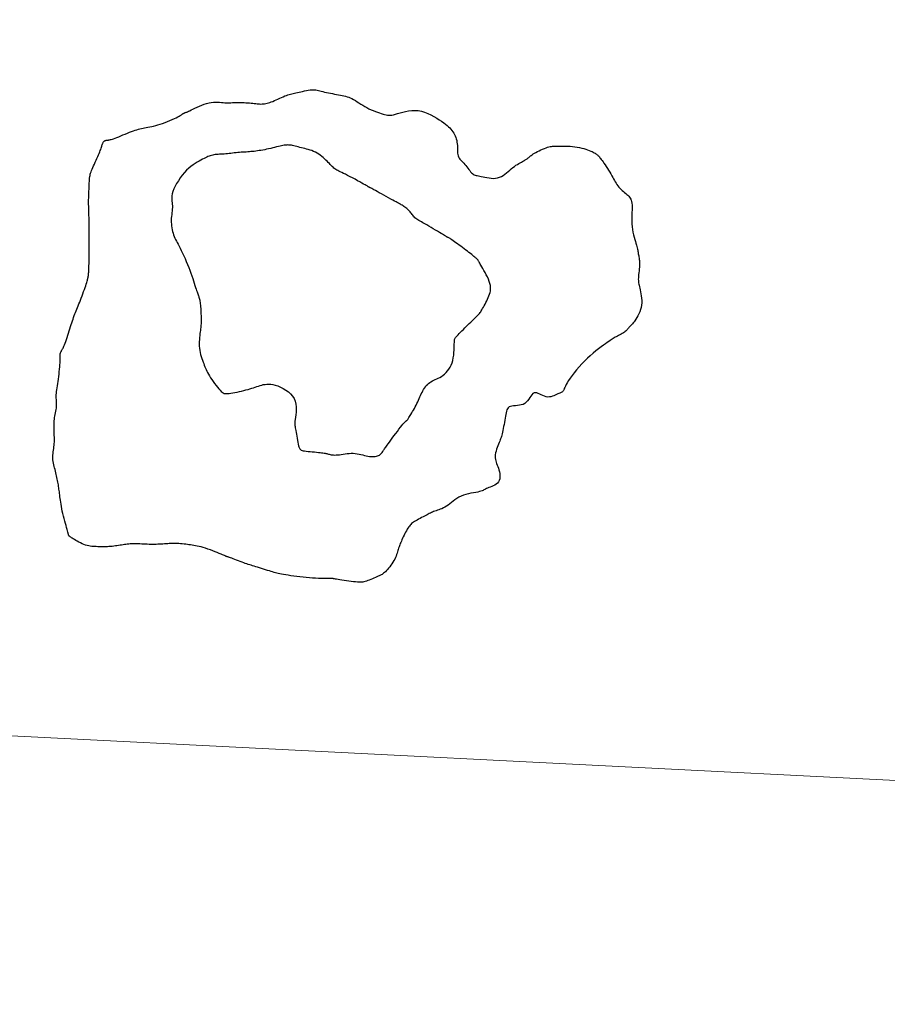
# Model space of a CAD drawing. Header units: millimetres. Extents: x 32690613 to 32693367, y 5343692 to 5344708.
# Tile 259 of 656: x 32692738 to 32692772, y 5343933 to 5343971. Entities that reach past the tile are written whole.
import ezdxf

# ---------------------------------------------------------------- set-up
doc = ezdxf.new("R2010")
doc.units = ezdxf.units.MM
doc.header["$LTSCALE"] = 20
doc.layers.get('0').update_dxf_attribs({"lineweight": 18})
doc.layers.get('Defpoints').update_dxf_attribs({"color": 11, "lineweight": 18})
doc.layers.add('02-DGM_HL_492.00', color=82, linetype='Continuous')
doc.layers.add('02-DGM_HL_492.50', color=92, linetype='Continuous')

# ---------------------------------------------------------------- blocks, each defined once
blk = doc.blocks.new('A$C78070446')
blk.add_line((4469459.192, 5342510.292), (4470208.776, 5342443.041))

msp = doc.modelspace()

# ---------------------------------------------------------------- linework, layer by layer
at = {"layer": '02-DGM_HL_492.00', "elevation": 492, "flags": 128}
msp.add_lwpolyline([(32692752.976, 5343963.932), (32692752.943, 5343963.953), (32692752.909, 5343963.973), (32692752.873, 5343963.993), (32692752.834, 5343964.015), (32692752.79, 5343964.039), (32692752.74, 5343964.066), (32692752.682, 5343964.097), (32692752.615, 5343964.133), (32692752.538, 5343964.175), (32692752.453, 5343964.221), (32692752.363, 5343964.27), (32692752.271, 5343964.32), (32692752.181, 5343964.369), (32692752.094, 5343964.417), (32692752.015, 5343964.46), (32692751.945, 5343964.499), (32692751.887, 5343964.53), (32692751.841, 5343964.556), (32692751.804, 5343964.576), (32692751.776, 5343964.591), (32692751.755, 5343964.603), (32692751.739, 5343964.611), (32692751.727, 5343964.617), (32692751.719, 5343964.622), (32692751.711, 5343964.626), (32692751.704, 5343964.629), (32692751.699, 5343964.632), (32692751.694, 5343964.634), (32692751.689, 5343964.637), (32692751.685, 5343964.639), (32692751.681, 5343964.641), (32692751.678, 5343964.643), (32692751.674, 5343964.646), (32692751.668, 5343964.65), (32692751.659, 5343964.655), (32692751.644, 5343964.665), (32692751.622, 5343964.678), (32692751.59, 5343964.696), (32692751.548, 5343964.72), (32692751.493, 5343964.751), (32692751.424, 5343964.789), (32692751.343, 5343964.834), (32692751.254, 5343964.882), (32692751.16, 5343964.934), (32692751.064, 5343964.985), (32692750.968, 5343965.036), (32692750.876, 5343965.084), (32692750.792, 5343965.127), (32692750.717, 5343965.164), (32692750.651, 5343965.195), (32692750.593, 5343965.223), (32692750.541, 5343965.248), (32692750.495, 5343965.27), (32692750.454, 5343965.292), (32692750.416, 5343965.315), (32692750.381, 5343965.34), (32692750.346, 5343965.367), (32692750.312, 5343965.397), (32692750.278, 5343965.429), (32692750.244, 5343965.465), (32692750.208, 5343965.502), (32692750.17, 5343965.542), (32692750.13, 5343965.584), (32692750.087, 5343965.629), (32692750.04, 5343965.675), (32692749.99, 5343965.722), (32692749.937, 5343965.769), (32692749.88, 5343965.815), (32692749.822, 5343965.861), (32692749.76, 5343965.903), (32692749.697, 5343965.943), (32692749.632, 5343965.979), (32692749.565, 5343966.011), (32692749.497, 5343966.038), (32692749.428, 5343966.061), (32692749.359, 5343966.082), (32692749.29, 5343966.101), (32692749.223, 5343966.118), (32692749.156, 5343966.134), (32692749.092, 5343966.15), (32692749.03, 5343966.166), (32692748.971, 5343966.182), (32692748.913, 5343966.197), (32692748.858, 5343966.212), (32692748.806, 5343966.225), (32692748.755, 5343966.236), (32692748.706, 5343966.246), (32692748.659, 5343966.252), (32692748.614, 5343966.256), (32692748.57, 5343966.257), (32692748.526, 5343966.255), (32692748.481, 5343966.251), (32692748.434, 5343966.244), (32692748.383, 5343966.235), (32692748.329, 5343966.224), (32692748.27, 5343966.211), (32692748.205, 5343966.196), (32692748.136, 5343966.18), (32692748.062, 5343966.162), (32692747.986, 5343966.144), (32692747.909, 5343966.126), (32692747.831, 5343966.108), (32692747.754, 5343966.091), (32692747.679, 5343966.076), (32692747.606, 5343966.061), (32692747.536, 5343966.049), (32692747.468, 5343966.038), (32692747.402, 5343966.028), (32692747.338, 5343966.02), (32692747.274, 5343966.012), (32692747.212, 5343966.006), (32692747.149, 5343966), (32692747.087, 5343965.995), (32692747.024, 5343965.991), (32692746.962, 5343965.986), (32692746.899, 5343965.982), (32692746.835, 5343965.978), (32692746.771, 5343965.974), (32692746.706, 5343965.969), (32692746.641, 5343965.963), (32692746.575, 5343965.957), (32692746.508, 5343965.95), (32692746.441, 5343965.942), (32692746.375, 5343965.935), (32692746.308, 5343965.927), (32692746.243, 5343965.92), (32692746.178, 5343965.914), (32692746.115, 5343965.909), (32692746.053, 5343965.904), (32692745.994, 5343965.901), (32692745.936, 5343965.897), (32692745.88, 5343965.894), (32692745.825, 5343965.89), (32692745.773, 5343965.885), (32692745.723, 5343965.878), (32692745.675, 5343965.869), (32692745.628, 5343965.858), (32692745.583, 5343965.844), (32692745.538, 5343965.828), (32692745.492, 5343965.809), (32692745.445, 5343965.788), (32692745.395, 5343965.764), (32692745.341, 5343965.737), (32692745.282, 5343965.707), (32692745.218, 5343965.674), (32692745.149, 5343965.637), (32692745.076, 5343965.596), (32692744.999, 5343965.548), (32692744.919, 5343965.494), (32692744.838, 5343965.432), (32692744.754, 5343965.361), (32692744.67, 5343965.281), (32692744.586, 5343965.191), (32692744.504, 5343965.092), (32692744.425, 5343964.987), (32692744.351, 5343964.88), (32692744.284, 5343964.771), (32692744.225, 5343964.665), (32692744.176, 5343964.562), (32692744.138, 5343964.466), (32692744.113, 5343964.379), (32692744.099, 5343964.3), (32692744.094, 5343964.227), (32692744.095, 5343964.159), (32692744.101, 5343964.095), (32692744.108, 5343964.033), (32692744.116, 5343963.971), (32692744.12, 5343963.91), (32692744.12, 5343963.846), (32692744.117, 5343963.781), (32692744.11, 5343963.714), (32692744.102, 5343963.646), (32692744.094, 5343963.576), (32692744.086, 5343963.505), (32692744.08, 5343963.432), (32692744.077, 5343963.359), (32692744.077, 5343963.285), (32692744.082, 5343963.21), (32692744.089, 5343963.136), (32692744.1, 5343963.062), (32692744.114, 5343962.991), (32692744.13, 5343962.921), (32692744.149, 5343962.854), (32692744.17, 5343962.79), (32692744.193, 5343962.73), (32692744.218, 5343962.673), (32692744.246, 5343962.616), (32692744.275, 5343962.557), (32692744.308, 5343962.496), (32692744.343, 5343962.431), (32692744.381, 5343962.359), (32692744.422, 5343962.279), (32692744.465, 5343962.19), (32692744.511, 5343962.093), (32692744.559, 5343961.99), (32692744.608, 5343961.881), (32692744.656, 5343961.77), (32692744.703, 5343961.656), (32692744.749, 5343961.542), (32692744.792, 5343961.43), (32692744.833, 5343961.321), (32692744.87, 5343961.215), (32692744.904, 5343961.114), (32692744.935, 5343961.019), (32692744.964, 5343960.929), (32692744.99, 5343960.847), (32692745.014, 5343960.772), (32692745.035, 5343960.706), (32692745.054, 5343960.649), (32692745.072, 5343960.599), (32692745.087, 5343960.556), (32692745.101, 5343960.518), (32692745.114, 5343960.484), (32692745.126, 5343960.451), (32692745.136, 5343960.42), (32692745.146, 5343960.388), (32692745.155, 5343960.354), (32692745.164, 5343960.317), (32692745.173, 5343960.278), (32692745.18, 5343960.235), (32692745.188, 5343960.188), (32692745.195, 5343960.138), (32692745.201, 5343960.083), (32692745.206, 5343960.023), (32692745.212, 5343959.958), (32692745.216, 5343959.89), (32692745.22, 5343959.819), (32692745.223, 5343959.747), (32692745.226, 5343959.675), (32692745.227, 5343959.605), (32692745.228, 5343959.538), (32692745.228, 5343959.476), (32692745.227, 5343959.419), (32692745.225, 5343959.366), (32692745.222, 5343959.317), (32692745.218, 5343959.268), (32692745.213, 5343959.219), (32692745.207, 5343959.168), (32692745.2, 5343959.113), (32692745.193, 5343959.054), (32692745.184, 5343958.988), (32692745.176, 5343958.916), (32692745.168, 5343958.839), (32692745.162, 5343958.759), (32692745.158, 5343958.677), (32692745.156, 5343958.593), (32692745.158, 5343958.508), (32692745.165, 5343958.424), (32692745.176, 5343958.341), (32692745.191, 5343958.261), (32692745.21, 5343958.182), (32692745.232, 5343958.106), (32692745.255, 5343958.033), (32692745.279, 5343957.962), (32692745.304, 5343957.895), (32692745.328, 5343957.832), (32692745.35, 5343957.772), (32692745.373, 5343957.715), (32692745.395, 5343957.659), (32692745.419, 5343957.603), (32692745.446, 5343957.547), (32692745.475, 5343957.489), (32692745.509, 5343957.427), (32692745.548, 5343957.361), (32692745.592, 5343957.29), (32692745.642, 5343957.215), (32692745.694, 5343957.139), (32692745.749, 5343957.063), (32692745.804, 5343956.989), (32692745.858, 5343956.921), (32692745.909, 5343956.859), (32692745.957, 5343956.806), (32692746.001, 5343956.763), (32692746.041, 5343956.729), (32692746.079, 5343956.705), (32692746.118, 5343956.688), (32692746.159, 5343956.679), (32692746.204, 5343956.676), (32692746.254, 5343956.677), (32692746.312, 5343956.683), (32692746.379, 5343956.692), (32692746.453, 5343956.704), (32692746.533, 5343956.719), (32692746.617, 5343956.736), (32692746.703, 5343956.754), (32692746.79, 5343956.774), (32692746.875, 5343956.795), (32692746.958, 5343956.817), (32692747.036, 5343956.839), (32692747.11, 5343956.861), (32692747.18, 5343956.883), (32692747.248, 5343956.905), (32692747.313, 5343956.927), (32692747.377, 5343956.948), (32692747.439, 5343956.969), (32692747.501, 5343956.988), (32692747.563, 5343957.007), (32692747.626, 5343957.023), (32692747.691, 5343957.035), (32692747.76, 5343957.043), (32692747.832, 5343957.046), (32692747.91, 5343957.041), (32692747.993, 5343957.028), (32692748.084, 5343957.005), (32692748.183, 5343956.973), (32692748.286, 5343956.93), (32692748.391, 5343956.877), (32692748.493, 5343956.815), (32692748.59, 5343956.744), (32692748.678, 5343956.665), (32692748.754, 5343956.578), (32692748.814, 5343956.484), (32692748.855, 5343956.382), (32692748.881, 5343956.277), (32692748.892, 5343956.169), (32692748.894, 5343956.061), (32692748.888, 5343955.957), (32692748.877, 5343955.857), (32692748.864, 5343955.766), (32692748.853, 5343955.684), (32692748.846, 5343955.615), (32692748.842, 5343955.555), (32692748.842, 5343955.503), (32692748.844, 5343955.455), (32692748.849, 5343955.408), (32692748.857, 5343955.361), (32692748.866, 5343955.31), (32692748.877, 5343955.252), (32692748.888, 5343955.185), (32692748.901, 5343955.112), (32692748.914, 5343955.035), (32692748.927, 5343954.956), (32692748.942, 5343954.877), (32692748.956, 5343954.802), (32692748.971, 5343954.733), (32692748.985, 5343954.672), (32692749, 5343954.622), (32692749.016, 5343954.581), (32692749.035, 5343954.548), (32692749.058, 5343954.523), (32692749.087, 5343954.504), (32692749.122, 5343954.489), (32692749.166, 5343954.477), (32692749.219, 5343954.467), (32692749.282, 5343954.459), (32692749.354, 5343954.451), (32692749.432, 5343954.443), (32692749.513, 5343954.436), (32692749.594, 5343954.429), (32692749.674, 5343954.422), (32692749.749, 5343954.415), (32692749.816, 5343954.408), (32692749.874, 5343954.401), (32692749.924, 5343954.394), (32692749.967, 5343954.387), (32692750.004, 5343954.379), (32692750.038, 5343954.371), (32692750.069, 5343954.364), (32692750.1, 5343954.356), (32692750.132, 5343954.347), (32692750.165, 5343954.339), (32692750.202, 5343954.331), (32692750.241, 5343954.324), (32692750.284, 5343954.318), (32692750.331, 5343954.314), (32692750.382, 5343954.312), (32692750.437, 5343954.313), (32692750.497, 5343954.317), (32692750.561, 5343954.324), (32692750.63, 5343954.334), (32692750.703, 5343954.345), (32692750.778, 5343954.356), (32692750.855, 5343954.365), (32692750.933, 5343954.373), (32692751.012, 5343954.377), (32692751.09, 5343954.377), (32692751.167, 5343954.372), (32692751.242, 5343954.361), (32692751.316, 5343954.348), (32692751.389, 5343954.332), (32692751.459, 5343954.315), (32692751.528, 5343954.298), (32692751.594, 5343954.282), (32692751.658, 5343954.269), (32692751.72, 5343954.259), (32692751.779, 5343954.252), (32692751.836, 5343954.249), (32692751.889, 5343954.25), (32692751.939, 5343954.255), (32692751.985, 5343954.263), (32692752.028, 5343954.275), (32692752.066, 5343954.291), (32692752.101, 5343954.31), (32692752.132, 5343954.333), (32692752.159, 5343954.359), (32692752.184, 5343954.386), (32692752.206, 5343954.415), (32692752.226, 5343954.444), (32692752.245, 5343954.473), (32692752.263, 5343954.501), (32692752.281, 5343954.528), (32692752.299, 5343954.555), (32692752.319, 5343954.584), (32692752.342, 5343954.616), (32692752.369, 5343954.653), (32692752.401, 5343954.697), (32692752.439, 5343954.749), (32692752.485, 5343954.81), (32692752.538, 5343954.883), (32692752.597, 5343954.963), (32692752.661, 5343955.049), (32692752.727, 5343955.137), (32692752.792, 5343955.223), (32692752.855, 5343955.306), (32692752.913, 5343955.381), (32692752.964, 5343955.446), (32692753.007, 5343955.499), (32692753.042, 5343955.539), (32692753.07, 5343955.57), (32692753.092, 5343955.592), (32692753.11, 5343955.608), (32692753.125, 5343955.62), (32692753.136, 5343955.629), (32692753.147, 5343955.637), (32692753.157, 5343955.646), (32692753.167, 5343955.656), (32692753.178, 5343955.669), (32692753.19, 5343955.685), (32692753.204, 5343955.704), (32692753.221, 5343955.728), (32692753.24, 5343955.757), (32692753.262, 5343955.791), (32692753.288, 5343955.833), (32692753.317, 5343955.879), (32692753.348, 5343955.931), (32692753.381, 5343955.987), (32692753.415, 5343956.046), (32692753.449, 5343956.107), (32692753.483, 5343956.17), (32692753.515, 5343956.234), (32692753.546, 5343956.297), (32692753.576, 5343956.361), (32692753.604, 5343956.424), (32692753.632, 5343956.486), (32692753.659, 5343956.548), (32692753.686, 5343956.608), (32692753.714, 5343956.668), (32692753.742, 5343956.726), (32692753.772, 5343956.783), (32692753.803, 5343956.837), (32692753.836, 5343956.89), (32692753.871, 5343956.94), (32692753.908, 5343956.986), (32692753.948, 5343957.03), (32692753.991, 5343957.069), (32692754.037, 5343957.105), (32692754.087, 5343957.136), (32692754.14, 5343957.164), (32692754.195, 5343957.19), (32692754.252, 5343957.215), (32692754.311, 5343957.242), (32692754.371, 5343957.27), (32692754.432, 5343957.302), (32692754.493, 5343957.339), (32692754.554, 5343957.382), (32692754.613, 5343957.432), (32692754.671, 5343957.487), (32692754.726, 5343957.549), (32692754.777, 5343957.618), (32692754.823, 5343957.693), (32692754.864, 5343957.775), (32692754.898, 5343957.863), (32692754.926, 5343957.958), (32692754.947, 5343958.057), (32692754.962, 5343958.157), (32692754.973, 5343958.256), (32692754.98, 5343958.352), (32692754.985, 5343958.441), (32692754.987, 5343958.522), (32692754.987, 5343958.591), (32692754.988, 5343958.647), (32692754.989, 5343958.692), (32692754.992, 5343958.727), (32692754.997, 5343958.757), (32692755.006, 5343958.783), (32692755.019, 5343958.808), (32692755.038, 5343958.834), (32692755.063, 5343958.865), (32692755.096, 5343958.901), (32692755.135, 5343958.944), (32692755.179, 5343958.991), (32692755.228, 5343959.042), (32692755.28, 5343959.096), (32692755.336, 5343959.152), (32692755.392, 5343959.209), (32692755.45, 5343959.266), (32692755.507, 5343959.322), (32692755.563, 5343959.377), (32692755.618, 5343959.43), (32692755.67, 5343959.481), (32692755.72, 5343959.528), (32692755.766, 5343959.573), (32692755.809, 5343959.614), (32692755.847, 5343959.651), (32692755.88, 5343959.684), (32692755.909, 5343959.714), (32692755.935, 5343959.742), (32692755.959, 5343959.769), (32692755.981, 5343959.798), (32692756.004, 5343959.83), (32692756.027, 5343959.865), (32692756.052, 5343959.906), (32692756.079, 5343959.953), (32692756.109, 5343960.005), (32692756.14, 5343960.062), (32692756.172, 5343960.123), (32692756.205, 5343960.186), (32692756.236, 5343960.251), (32692756.267, 5343960.316), (32692756.296, 5343960.38), (32692756.322, 5343960.443), (32692756.345, 5343960.505), (32692756.364, 5343960.568), (32692756.377, 5343960.631), (32692756.384, 5343960.696), (32692756.384, 5343960.765), (32692756.376, 5343960.837), (32692756.36, 5343960.915), (32692756.334, 5343960.997), (32692756.3, 5343961.084), (32692756.26, 5343961.172), (32692756.217, 5343961.26), (32692756.172, 5343961.345), (32692756.127, 5343961.426), (32692756.085, 5343961.501), (32692756.047, 5343961.567), (32692756.015, 5343961.623), (32692755.988, 5343961.67), (32692755.966, 5343961.708), (32692755.949, 5343961.74), (32692755.934, 5343961.766), (32692755.921, 5343961.786), (32692755.911, 5343961.804), (32692755.9, 5343961.819), (32692755.89, 5343961.833), (32692755.878, 5343961.847), (32692755.865, 5343961.861), (32692755.85, 5343961.876), (32692755.83, 5343961.893), (32692755.807, 5343961.913), (32692755.778, 5343961.936), (32692755.744, 5343961.964), (32692755.703, 5343961.996), (32692755.656, 5343962.032), (32692755.605, 5343962.073), (32692755.549, 5343962.116), (32692755.489, 5343962.161), (32692755.427, 5343962.208), (32692755.364, 5343962.256), (32692755.3, 5343962.305), (32692755.235, 5343962.353), (32692755.172, 5343962.401), (32692755.11, 5343962.447), (32692755.051, 5343962.49), (32692754.995, 5343962.531), (32692754.944, 5343962.567), (32692754.897, 5343962.6), (32692754.857, 5343962.627), (32692754.823, 5343962.65), (32692754.795, 5343962.667), (32692754.771, 5343962.68), (32692754.752, 5343962.69), (32692754.737, 5343962.698), (32692754.723, 5343962.704), (32692754.711, 5343962.709), (32692754.7, 5343962.715), (32692754.688, 5343962.721), (32692754.674, 5343962.729), (32692754.657, 5343962.739), (32692754.635, 5343962.753), (32692754.608, 5343962.77), (32692754.573, 5343962.792), (32692754.53, 5343962.818), (32692754.476, 5343962.851), (32692754.412, 5343962.89), (32692754.339, 5343962.934), (32692754.259, 5343962.981), (32692754.175, 5343963.031), (32692754.09, 5343963.081), (32692754.005, 5343963.13), (32692753.924, 5343963.177), (32692753.848, 5343963.22), (32692753.78, 5343963.258), (32692753.719, 5343963.292), (32692753.665, 5343963.322), (32692753.617, 5343963.349), (32692753.575, 5343963.375), (32692753.536, 5343963.401), (32692753.502, 5343963.426), (32692753.47, 5343963.454), (32692753.44, 5343963.483), (32692753.412, 5343963.514), (32692753.386, 5343963.547), (32692753.359, 5343963.581), (32692753.333, 5343963.615), (32692753.307, 5343963.649), (32692753.279, 5343963.683), (32692753.25, 5343963.716), (32692753.219, 5343963.748), (32692753.186, 5343963.778), (32692753.152, 5343963.808), (32692753.117, 5343963.835), (32692753.082, 5343963.862), (32692753.046, 5343963.887), (32692753.011, 5343963.91)], close=True, dxfattribs=at)
at = {"layer": '02-DGM_HL_492.50', "elevation": 492.5, "flags": 128}
msp.add_lwpolyline([(32692745.311, 5343950.746), (32692745.23, 5343950.77), (32692745.153, 5343950.789), (32692745.082, 5343950.806), (32692745.014, 5343950.819), (32692744.949, 5343950.83), (32692744.886, 5343950.84), (32692744.823, 5343950.848), (32692744.761, 5343950.856), (32692744.697, 5343950.864), (32692744.633, 5343950.872), (32692744.569, 5343950.88), (32692744.504, 5343950.887), (32692744.439, 5343950.893), (32692744.374, 5343950.898), (32692744.31, 5343950.902), (32692744.247, 5343950.904), (32692744.184, 5343950.905), (32692744.123, 5343950.904), (32692744.062, 5343950.902), (32692744.001, 5343950.899), (32692743.94, 5343950.895), (32692743.88, 5343950.891), (32692743.818, 5343950.886), (32692743.756, 5343950.882), (32692743.694, 5343950.878), (32692743.63, 5343950.875), (32692743.565, 5343950.872), (32692743.499, 5343950.87), (32692743.432, 5343950.868), (32692743.364, 5343950.868), (32692743.295, 5343950.868), (32692743.225, 5343950.869), (32692743.154, 5343950.871), (32692743.082, 5343950.874), (32692743.01, 5343950.877), (32692742.939, 5343950.881), (32692742.869, 5343950.884), (32692742.8, 5343950.887), (32692742.733, 5343950.889), (32692742.669, 5343950.889), (32692742.608, 5343950.889), (32692742.55, 5343950.887), (32692742.493, 5343950.884), (32692742.438, 5343950.88), (32692742.384, 5343950.874), (32692742.33, 5343950.868), (32692742.275, 5343950.861), (32692742.22, 5343950.853), (32692742.163, 5343950.844), (32692742.105, 5343950.835), (32692742.046, 5343950.825), (32692741.986, 5343950.816), (32692741.925, 5343950.807), (32692741.863, 5343950.799), (32692741.801, 5343950.792), (32692741.739, 5343950.786), (32692741.677, 5343950.782), (32692741.614, 5343950.779), (32692741.552, 5343950.777), (32692741.49, 5343950.777), (32692741.429, 5343950.777), (32692741.368, 5343950.777), (32692741.308, 5343950.778), (32692741.248, 5343950.779), (32692741.189, 5343950.781), (32692741.131, 5343950.782), (32692741.073, 5343950.786), (32692741.015, 5343950.791), (32692740.956, 5343950.798), (32692740.896, 5343950.809), (32692740.836, 5343950.823), (32692740.773, 5343950.842), (32692740.709, 5343950.866), (32692740.644, 5343950.893), (32692740.579, 5343950.924), (32692740.516, 5343950.956), (32692740.456, 5343950.988), (32692740.399, 5343951.021), (32692740.347, 5343951.051), (32692740.301, 5343951.079), (32692740.261, 5343951.103), (32692740.228, 5343951.124), (32692740.201, 5343951.143), (32692740.179, 5343951.159), (32692740.162, 5343951.173), (32692740.148, 5343951.186), (32692740.137, 5343951.198), (32692740.129, 5343951.21), (32692740.122, 5343951.223), (32692740.116, 5343951.238), (32692740.111, 5343951.256), (32692740.105, 5343951.278), (32692740.098, 5343951.307), (32692740.09, 5343951.344), (32692740.078, 5343951.389), (32692740.064, 5343951.445), (32692740.046, 5343951.513), (32692740.024, 5343951.591), (32692740.001, 5343951.676), (32692739.976, 5343951.768), (32692739.951, 5343951.863), (32692739.925, 5343951.96), (32692739.901, 5343952.057), (32692739.879, 5343952.152), (32692739.86, 5343952.244), (32692739.843, 5343952.331), (32692739.829, 5343952.414), (32692739.816, 5343952.493), (32692739.805, 5343952.568), (32692739.795, 5343952.64), (32692739.787, 5343952.707), (32692739.779, 5343952.772), (32692739.771, 5343952.832), (32692739.764, 5343952.89), (32692739.757, 5343952.945), (32692739.75, 5343952.999), (32692739.742, 5343953.052), (32692739.735, 5343953.104), (32692739.727, 5343953.158), (32692739.718, 5343953.212), (32692739.708, 5343953.268), (32692739.697, 5343953.325), (32692739.686, 5343953.384), (32692739.673, 5343953.443), (32692739.66, 5343953.504), (32692739.646, 5343953.565), (32692739.631, 5343953.627), (32692739.615, 5343953.689), (32692739.599, 5343953.751), (32692739.582, 5343953.813), (32692739.566, 5343953.875), (32692739.551, 5343953.937), (32692739.537, 5343953.999), (32692739.526, 5343954.061), (32692739.518, 5343954.123), (32692739.514, 5343954.185), (32692739.513, 5343954.248), (32692739.516, 5343954.311), (32692739.522, 5343954.373), (32692739.529, 5343954.436), (32692739.538, 5343954.499), (32692739.547, 5343954.562), (32692739.555, 5343954.625), (32692739.562, 5343954.688), (32692739.567, 5343954.75), (32692739.571, 5343954.813), (32692739.572, 5343954.876), (32692739.572, 5343954.938), (32692739.572, 5343955.001), (32692739.57, 5343955.063), (32692739.568, 5343955.126), (32692739.566, 5343955.188), (32692739.563, 5343955.251), (32692739.561, 5343955.313), (32692739.56, 5343955.376), (32692739.559, 5343955.438), (32692739.56, 5343955.501), (32692739.563, 5343955.563), (32692739.567, 5343955.626), (32692739.574, 5343955.689), (32692739.583, 5343955.752), (32692739.594, 5343955.814), (32692739.606, 5343955.877), (32692739.618, 5343955.939), (32692739.63, 5343956), (32692739.641, 5343956.06), (32692739.649, 5343956.118), (32692739.655, 5343956.176), (32692739.657, 5343956.231), (32692739.657, 5343956.286), (32692739.655, 5343956.34), (32692739.651, 5343956.394), (32692739.648, 5343956.45), (32692739.645, 5343956.506), (32692739.644, 5343956.565), (32692739.646, 5343956.626), (32692739.65, 5343956.69), (32692739.657, 5343956.758), (32692739.666, 5343956.829), (32692739.677, 5343956.903), (32692739.689, 5343956.982), (32692739.702, 5343957.063), (32692739.716, 5343957.149), (32692739.728, 5343957.239), (32692739.74, 5343957.332), (32692739.752, 5343957.428), (32692739.762, 5343957.523), (32692739.771, 5343957.617), (32692739.779, 5343957.707), (32692739.785, 5343957.792), (32692739.79, 5343957.869), (32692739.794, 5343957.937), (32692739.796, 5343957.994), (32692739.796, 5343958.042), (32692739.796, 5343958.081), (32692739.796, 5343958.112), (32692739.795, 5343958.138), (32692739.794, 5343958.16), (32692739.794, 5343958.178), (32692739.795, 5343958.194), (32692739.797, 5343958.21), (32692739.8, 5343958.225), (32692739.804, 5343958.24), (32692739.81, 5343958.255), (32692739.816, 5343958.271), (32692739.824, 5343958.286), (32692739.832, 5343958.301), (32692739.842, 5343958.317), (32692739.852, 5343958.333), (32692739.863, 5343958.352), (32692739.876, 5343958.372), (32692739.889, 5343958.397), (32692739.905, 5343958.427), (32692739.922, 5343958.463), (32692739.94, 5343958.506), (32692739.961, 5343958.558), (32692739.984, 5343958.619), (32692740.009, 5343958.688), (32692740.034, 5343958.763), (32692740.061, 5343958.843), (32692740.089, 5343958.927), (32692740.116, 5343959.011), (32692740.143, 5343959.096), (32692740.17, 5343959.179), (32692740.195, 5343959.258), (32692740.22, 5343959.335), (32692740.244, 5343959.408), (32692740.267, 5343959.48), (32692740.291, 5343959.548), (32692740.314, 5343959.615), (32692740.337, 5343959.681), (32692740.361, 5343959.745), (32692740.386, 5343959.808), (32692740.411, 5343959.871), (32692740.437, 5343959.934), (32692740.464, 5343959.998), (32692740.491, 5343960.064), (32692740.52, 5343960.132), (32692740.549, 5343960.204), (32692740.579, 5343960.279), (32692740.609, 5343960.358), (32692740.64, 5343960.44), (32692740.671, 5343960.523), (32692740.701, 5343960.606), (32692740.73, 5343960.687), (32692740.756, 5343960.764), (32692740.78, 5343960.835), (32692740.801, 5343960.899), (32692740.819, 5343960.956), (32692740.833, 5343961.004), (32692740.845, 5343961.045), (32692740.854, 5343961.079), (32692740.861, 5343961.109), (32692740.867, 5343961.133), (32692740.871, 5343961.153), (32692740.874, 5343961.17), (32692740.877, 5343961.185), (32692740.879, 5343961.197), (32692740.881, 5343961.208), (32692740.882, 5343961.218), (32692740.883, 5343961.226), (32692740.885, 5343961.234), (32692740.886, 5343961.241), (32692740.887, 5343961.248), (32692740.888, 5343961.256), (32692740.889, 5343961.266), (32692740.891, 5343961.28), (32692740.893, 5343961.299), (32692740.894, 5343961.324), (32692740.896, 5343961.359), (32692740.898, 5343961.403), (32692740.901, 5343961.459), (32692740.903, 5343961.528), (32692740.906, 5343961.607), (32692740.908, 5343961.693), (32692740.911, 5343961.782), (32692740.913, 5343961.872), (32692740.915, 5343961.959), (32692740.916, 5343962.04), (32692740.917, 5343962.111), (32692740.917, 5343962.171), (32692740.916, 5343962.221), (32692740.915, 5343962.264), (32692740.914, 5343962.304), (32692740.913, 5343962.344), (32692740.911, 5343962.386), (32692740.91, 5343962.434), (32692740.91, 5343962.491), (32692740.91, 5343962.56), (32692740.91, 5343962.638), (32692740.91, 5343962.726), (32692740.911, 5343962.82), (32692740.912, 5343962.92), (32692740.912, 5343963.025), (32692740.912, 5343963.131), (32692740.911, 5343963.239), (32692740.909, 5343963.345), (32692740.907, 5343963.45), (32692740.905, 5343963.551), (32692740.902, 5343963.649), (32692740.9, 5343963.74), (32692740.897, 5343963.825), (32692740.895, 5343963.901), (32692740.894, 5343963.969), (32692740.893, 5343964.027), (32692740.893, 5343964.076), (32692740.893, 5343964.121), (32692740.894, 5343964.162), (32692740.896, 5343964.203), (32692740.897, 5343964.246), (32692740.899, 5343964.293), (32692740.901, 5343964.347), (32692740.903, 5343964.41), (32692740.905, 5343964.479), (32692740.908, 5343964.554), (32692740.91, 5343964.632), (32692740.913, 5343964.71), (32692740.917, 5343964.786), (32692740.921, 5343964.859), (32692740.926, 5343964.925), (32692740.931, 5343964.984), (32692740.938, 5343965.037), (32692740.946, 5343965.085), (32692740.956, 5343965.13), (32692740.969, 5343965.175), (32692740.985, 5343965.221), (32692741.004, 5343965.271), (32692741.026, 5343965.325), (32692741.053, 5343965.385), (32692741.083, 5343965.451), (32692741.115, 5343965.521), (32692741.148, 5343965.593), (32692741.182, 5343965.666), (32692741.215, 5343965.738), (32692741.246, 5343965.808), (32692741.275, 5343965.874), (32692741.3, 5343965.935), (32692741.322, 5343965.991), (32692741.341, 5343966.042), (32692741.357, 5343966.089), (32692741.372, 5343966.132), (32692741.384, 5343966.171), (32692741.396, 5343966.206), (32692741.406, 5343966.238), (32692741.416, 5343966.268), (32692741.425, 5343966.295), (32692741.435, 5343966.319), (32692741.444, 5343966.34), (32692741.454, 5343966.359), (32692741.465, 5343966.376), (32692741.477, 5343966.39), (32692741.49, 5343966.402), (32692741.504, 5343966.412), (32692741.519, 5343966.42), (32692741.536, 5343966.427), (32692741.553, 5343966.432), (32692741.572, 5343966.436), (32692741.592, 5343966.439), (32692741.612, 5343966.442), (32692741.632, 5343966.444), (32692741.654, 5343966.447), (32692741.676, 5343966.451), (32692741.702, 5343966.455), (32692741.732, 5343966.462), (32692741.766, 5343966.471), (32692741.807, 5343966.484), (32692741.856, 5343966.5), (32692741.913, 5343966.521), (32692741.979, 5343966.546), (32692742.053, 5343966.576), (32692742.133, 5343966.609), (32692742.216, 5343966.643), (32692742.301, 5343966.678), (32692742.386, 5343966.712), (32692742.469, 5343966.745), (32692742.547, 5343966.775), (32692742.62, 5343966.802), (32692742.688, 5343966.826), (32692742.751, 5343966.846), (32692742.812, 5343966.864), (32692742.871, 5343966.88), (32692742.93, 5343966.894), (32692742.989, 5343966.907), (32692743.05, 5343966.919), (32692743.113, 5343966.93), (32692743.18, 5343966.942), (32692743.249, 5343966.955), (32692743.323, 5343966.97), (32692743.399, 5343966.986), (32692743.48, 5343967.006), (32692743.564, 5343967.028), (32692743.653, 5343967.055), (32692743.745, 5343967.087), (32692743.839, 5343967.121), (32692743.934, 5343967.158), (32692744.026, 5343967.197), (32692744.114, 5343967.235), (32692744.196, 5343967.272), (32692744.269, 5343967.307), (32692744.332, 5343967.338), (32692744.382, 5343967.365), (32692744.422, 5343967.387), (32692744.452, 5343967.405), (32692744.474, 5343967.421), (32692744.49, 5343967.433), (32692744.502, 5343967.443), (32692744.511, 5343967.452), (32692744.518, 5343967.459), (32692744.526, 5343967.465), (32692744.534, 5343967.47), (32692744.543, 5343967.475), (32692744.553, 5343967.48), (32692744.563, 5343967.484), (32692744.575, 5343967.489), (32692744.587, 5343967.493), (32692744.6, 5343967.497), (32692744.614, 5343967.502), (32692744.631, 5343967.508), (32692744.651, 5343967.516), (32692744.675, 5343967.526), (32692744.706, 5343967.54), (32692744.744, 5343967.557), (32692744.791, 5343967.578), (32692744.847, 5343967.605), (32692744.913, 5343967.638), (32692744.989, 5343967.675), (32692745.072, 5343967.714), (32692745.16, 5343967.753), (32692745.252, 5343967.791), (32692745.346, 5343967.826), (32692745.44, 5343967.857), (32692745.532, 5343967.88), (32692745.62, 5343967.896), (32692745.705, 5343967.904), (32692745.786, 5343967.907), (32692745.864, 5343967.906), (32692745.939, 5343967.901), (32692746.01, 5343967.895), (32692746.077, 5343967.89), (32692746.141, 5343967.885), (32692746.203, 5343967.883), (32692746.262, 5343967.883), (32692746.319, 5343967.885), (32692746.375, 5343967.887), (32692746.432, 5343967.891), (32692746.49, 5343967.894), (32692746.55, 5343967.897), (32692746.612, 5343967.898), (32692746.678, 5343967.899), (32692746.746, 5343967.897), (32692746.816, 5343967.895), (32692746.887, 5343967.891), (32692746.958, 5343967.886), (32692747.027, 5343967.881), (32692747.095, 5343967.875), (32692747.16, 5343967.868), (32692747.221, 5343967.862), (32692747.278, 5343967.855), (32692747.333, 5343967.849), (32692747.385, 5343967.844), (32692747.435, 5343967.839), (32692747.483, 5343967.836), (32692747.531, 5343967.835), (32692747.578, 5343967.836), (32692747.625, 5343967.839), (32692747.672, 5343967.844), (32692747.72, 5343967.852), (32692747.77, 5343967.863), (32692747.821, 5343967.877), (32692747.875, 5343967.894), (32692747.931, 5343967.914), (32692747.991, 5343967.938), (32692748.054, 5343967.965), (32692748.12, 5343967.994), (32692748.188, 5343968.025), (32692748.256, 5343968.057), (32692748.324, 5343968.088), (32692748.39, 5343968.118), (32692748.453, 5343968.145), (32692748.513, 5343968.169), (32692748.569, 5343968.189), (32692748.621, 5343968.205), (32692748.671, 5343968.218), (32692748.721, 5343968.23), (32692748.771, 5343968.24), (32692748.823, 5343968.251), (32692748.877, 5343968.262), (32692748.937, 5343968.274), (32692749.001, 5343968.289), (32692749.07, 5343968.305), (32692749.142, 5343968.322), (32692749.215, 5343968.339), (32692749.288, 5343968.354), (32692749.359, 5343968.367), (32692749.427, 5343968.377), (32692749.491, 5343968.383), (32692749.549, 5343968.385), (32692749.602, 5343968.383), (32692749.653, 5343968.377), (32692749.702, 5343968.368), (32692749.752, 5343968.356), (32692749.803, 5343968.342), (32692749.858, 5343968.328), (32692749.918, 5343968.312), (32692749.984, 5343968.296), (32692750.056, 5343968.281), (32692750.132, 5343968.265), (32692750.21, 5343968.249), (32692750.29, 5343968.234), (32692750.369, 5343968.219), (32692750.447, 5343968.205), (32692750.523, 5343968.191), (32692750.595, 5343968.178), (32692750.663, 5343968.165), (32692750.729, 5343968.151), (32692750.792, 5343968.135), (32692750.855, 5343968.117), (32692750.917, 5343968.096), (32692750.979, 5343968.071), (32692751.042, 5343968.042), (32692751.107, 5343968.007), (32692751.173, 5343967.968), (32692751.241, 5343967.925), (32692751.312, 5343967.88), (32692751.384, 5343967.833), (32692751.458, 5343967.787), (32692751.535, 5343967.741), (32692751.614, 5343967.696), (32692751.696, 5343967.654), (32692751.779, 5343967.615), (32692751.862, 5343967.579), (32692751.944, 5343967.546), (32692752.024, 5343967.517), (32692752.101, 5343967.49), (32692752.173, 5343967.466), (32692752.239, 5343967.446), (32692752.3, 5343967.43), (32692752.355, 5343967.417), (32692752.408, 5343967.408), (32692752.461, 5343967.404), (32692752.517, 5343967.405), (32692752.576, 5343967.411), (32692752.642, 5343967.423), (32692752.716, 5343967.441), (32692752.801, 5343967.465), (32692752.896, 5343967.492), (32692752.998, 5343967.52), (32692753.108, 5343967.547), (32692753.224, 5343967.568), (32692753.344, 5343967.583), (32692753.467, 5343967.587), (32692753.592, 5343967.579), (32692753.718, 5343967.555), (32692753.843, 5343967.519), (32692753.966, 5343967.472), (32692754.085, 5343967.417), (32692754.199, 5343967.357), (32692754.307, 5343967.294), (32692754.407, 5343967.23), (32692754.498, 5343967.169), (32692754.579, 5343967.112), (32692754.65, 5343967.059), (32692754.712, 5343967.009), (32692754.767, 5343966.961), (32692754.815, 5343966.914), (32692754.858, 5343966.867), (32692754.896, 5343966.819), (32692754.931, 5343966.769), (32692754.963, 5343966.717), (32692754.992, 5343966.662), (32692755.018, 5343966.606), (32692755.041, 5343966.548), (32692755.061, 5343966.488), (32692755.078, 5343966.427), (32692755.09, 5343966.365), (32692755.099, 5343966.303), (32692755.104, 5343966.241), (32692755.106, 5343966.179), (32692755.106, 5343966.118), (32692755.106, 5343966.058), (32692755.108, 5343966), (32692755.112, 5343965.944), (32692755.12, 5343965.891), (32692755.133, 5343965.842), (32692755.152, 5343965.796), (32692755.177, 5343965.753), (32692755.206, 5343965.712), (32692755.24, 5343965.672), (32692755.276, 5343965.633), (32692755.314, 5343965.593), (32692755.353, 5343965.551), (32692755.393, 5343965.507), (32692755.432, 5343965.46), (32692755.47, 5343965.412), (32692755.508, 5343965.362), (32692755.544, 5343965.314), (32692755.581, 5343965.268), (32692755.616, 5343965.225), (32692755.651, 5343965.187), (32692755.685, 5343965.155), (32692755.719, 5343965.13), (32692755.753, 5343965.111), (32692755.788, 5343965.096), (32692755.826, 5343965.085), (32692755.868, 5343965.076), (32692755.915, 5343965.068), (32692755.967, 5343965.058), (32692756.026, 5343965.047), (32692756.093, 5343965.032), (32692756.166, 5343965.016), (32692756.245, 5343964.999), (32692756.326, 5343964.985), (32692756.409, 5343964.975), (32692756.493, 5343964.971), (32692756.575, 5343964.975), (32692756.654, 5343964.988), (32692756.73, 5343965.012), (32692756.801, 5343965.046), (32692756.87, 5343965.087), (32692756.935, 5343965.134), (32692756.999, 5343965.185), (32692757.061, 5343965.238), (32692757.122, 5343965.291), (32692757.183, 5343965.342), (32692757.243, 5343965.389), (32692757.303, 5343965.433), (32692757.362, 5343965.473), (32692757.419, 5343965.509), (32692757.474, 5343965.542), (32692757.525, 5343965.572), (32692757.573, 5343965.599), (32692757.616, 5343965.623), (32692757.655, 5343965.644), (32692757.689, 5343965.663), (32692757.719, 5343965.68), (32692757.746, 5343965.696), (32692757.77, 5343965.711), (32692757.792, 5343965.726), (32692757.813, 5343965.741), (32692757.833, 5343965.757), (32692757.854, 5343965.774), (32692757.875, 5343965.792), (32692757.898, 5343965.812), (32692757.924, 5343965.834), (32692757.954, 5343965.857), (32692757.989, 5343965.882), (32692758.029, 5343965.91), (32692758.077, 5343965.939), (32692758.131, 5343965.97), (32692758.192, 5343966.003), (32692758.256, 5343966.035), (32692758.323, 5343966.067), (32692758.391, 5343966.098), (32692758.458, 5343966.126), (32692758.522, 5343966.151), (32692758.582, 5343966.171), (32692758.636, 5343966.186), (32692758.685, 5343966.197), (32692758.731, 5343966.204), (32692758.777, 5343966.208), (32692758.823, 5343966.21), (32692758.871, 5343966.211), (32692758.924, 5343966.211), (32692758.983, 5343966.211), (32692759.05, 5343966.211), (32692759.122, 5343966.212), (32692759.201, 5343966.212), (32692759.284, 5343966.212), (32692759.37, 5343966.21), (32692759.458, 5343966.206), (32692759.548, 5343966.199), (32692759.637, 5343966.188), (32692759.726, 5343966.174), (32692759.812, 5343966.157), (32692759.896, 5343966.137), (32692759.976, 5343966.115), (32692760.052, 5343966.092), (32692760.123, 5343966.068), (32692760.188, 5343966.045), (32692760.246, 5343966.022), (32692760.296, 5343966), (32692760.341, 5343965.979), (32692760.379, 5343965.959), (32692760.413, 5343965.94), (32692760.442, 5343965.921), (32692760.468, 5343965.902), (32692760.492, 5343965.883), (32692760.514, 5343965.863), (32692760.535, 5343965.843), (32692760.557, 5343965.821), (32692760.578, 5343965.796), (32692760.601, 5343965.768), (32692760.626, 5343965.737), (32692760.653, 5343965.7), (32692760.684, 5343965.658), (32692760.718, 5343965.609), (32692760.756, 5343965.554), (32692760.797, 5343965.492), (32692760.84, 5343965.426), (32692760.885, 5343965.357), (32692760.931, 5343965.285), (32692760.975, 5343965.214), (32692761.018, 5343965.143), (32692761.058, 5343965.074), (32692761.094, 5343965.009), (32692761.128, 5343964.947), (32692761.16, 5343964.889), (32692761.192, 5343964.833), (32692761.223, 5343964.78), (32692761.256, 5343964.729), (32692761.29, 5343964.681), (32692761.328, 5343964.634), (32692761.369, 5343964.59), (32692761.413, 5343964.547), (32692761.459, 5343964.506), (32692761.505, 5343964.466), (32692761.551, 5343964.428), (32692761.596, 5343964.391), (32692761.639, 5343964.355), (32692761.678, 5343964.32), (32692761.713, 5343964.286), (32692761.743, 5343964.251), (32692761.769, 5343964.214), (32692761.791, 5343964.174), (32692761.809, 5343964.127), (32692761.822, 5343964.074), (32692761.831, 5343964.012), (32692761.836, 5343963.939), (32692761.837, 5343963.856), (32692761.836, 5343963.762), (32692761.833, 5343963.661), (32692761.83, 5343963.553), (32692761.827, 5343963.442), (32692761.827, 5343963.329), (32692761.831, 5343963.216), (32692761.839, 5343963.105), (32692761.853, 5343962.999), (32692761.871, 5343962.896), (32692761.893, 5343962.799), (32692761.917, 5343962.707), (32692761.942, 5343962.621), (32692761.966, 5343962.542), (32692761.989, 5343962.469), (32692762.009, 5343962.403), (32692762.025, 5343962.345), (32692762.038, 5343962.293), (32692762.048, 5343962.247), (32692762.055, 5343962.205), (32692762.061, 5343962.166), (32692762.067, 5343962.13), (32692762.072, 5343962.094), (32692762.078, 5343962.058), (32692762.086, 5343962.021), (32692762.094, 5343961.983), (32692762.102, 5343961.942), (32692762.11, 5343961.898), (32692762.117, 5343961.851), (32692762.122, 5343961.8), (32692762.125, 5343961.745), (32692762.126, 5343961.685), (32692762.124, 5343961.62), (32692762.12, 5343961.551), (32692762.113, 5343961.48), (32692762.106, 5343961.408), (32692762.098, 5343961.337), (32692762.091, 5343961.267), (32692762.085, 5343961.202), (32692762.081, 5343961.141), (32692762.079, 5343961.087), (32692762.08, 5343961.037), (32692762.083, 5343960.99), (32692762.089, 5343960.945), (32692762.097, 5343960.899), (32692762.107, 5343960.851), (32692762.119, 5343960.798), (32692762.133, 5343960.74), (32692762.148, 5343960.674), (32692762.164, 5343960.602), (32692762.18, 5343960.524), (32692762.193, 5343960.442), (32692762.203, 5343960.356), (32692762.209, 5343960.268), (32692762.208, 5343960.179), (32692762.2, 5343960.089), (32692762.184, 5343960.001), (32692762.16, 5343959.914), (32692762.131, 5343959.831), (32692762.097, 5343959.751), (32692762.061, 5343959.676), (32692762.023, 5343959.606), (32692761.985, 5343959.543), (32692761.948, 5343959.487), (32692761.914, 5343959.44), (32692761.882, 5343959.4), (32692761.853, 5343959.366), (32692761.826, 5343959.337), (32692761.801, 5343959.311), (32692761.778, 5343959.288), (32692761.756, 5343959.267), (32692761.735, 5343959.246), (32692761.716, 5343959.224), (32692761.696, 5343959.201), (32692761.676, 5343959.177), (32692761.655, 5343959.152), (32692761.632, 5343959.127), (32692761.606, 5343959.101), (32692761.577, 5343959.075), (32692761.543, 5343959.049), (32692761.504, 5343959.023), (32692761.461, 5343958.996), (32692761.415, 5343958.97), (32692761.367, 5343958.944), (32692761.319, 5343958.918), (32692761.272, 5343958.893), (32692761.226, 5343958.869), (32692761.184, 5343958.846), (32692761.145, 5343958.824), (32692761.108, 5343958.802), (32692761.071, 5343958.778), (32692761.032, 5343958.753), (32692760.989, 5343958.723), (32692760.94, 5343958.688), (32692760.882, 5343958.647), (32692760.815, 5343958.598), (32692760.736, 5343958.541), (32692760.648, 5343958.475), (32692760.55, 5343958.402), (32692760.447, 5343958.321), (32692760.339, 5343958.233), (32692760.228, 5343958.139), (32692760.117, 5343958.039), (32692760.007, 5343957.933), (32692759.901, 5343957.822), (32692759.799, 5343957.709), (32692759.702, 5343957.595), (32692759.612, 5343957.482), (32692759.53, 5343957.374), (32692759.456, 5343957.272), (32692759.392, 5343957.178), (32692759.339, 5343957.095), (32692759.298, 5343957.024), (32692759.267, 5343956.965), (32692759.244, 5343956.917), (32692759.227, 5343956.877), (32692759.215, 5343956.845), (32692759.205, 5343956.819), (32692759.196, 5343956.798), (32692759.185, 5343956.78), (32692759.171, 5343956.765), (32692759.155, 5343956.752), (32692759.134, 5343956.739), (32692759.11, 5343956.726), (32692759.082, 5343956.713), (32692759.05, 5343956.699), (32692759.013, 5343956.683), (32692758.973, 5343956.664), (32692758.928, 5343956.642), (32692758.878, 5343956.619), (32692758.826, 5343956.596), (32692758.77, 5343956.575), (32692758.711, 5343956.559), (32692758.651, 5343956.549), (32692758.589, 5343956.547), (32692758.527, 5343956.554), (32692758.463, 5343956.573), (32692758.4, 5343956.599), (32692758.338, 5343956.629), (32692758.278, 5343956.659), (32692758.219, 5343956.686), (32692758.163, 5343956.704), (32692758.111, 5343956.711), (32692758.062, 5343956.703), (32692758.018, 5343956.677), (32692757.977, 5343956.635), (32692757.937, 5343956.582), (32692757.897, 5343956.523), (32692757.855, 5343956.46), (32692757.81, 5343956.399), (32692757.76, 5343956.343), (32692757.703, 5343956.297), (32692757.638, 5343956.264), (32692757.567, 5343956.241), (32692757.493, 5343956.227), (32692757.417, 5343956.218), (32692757.343, 5343956.212), (32692757.272, 5343956.206), (32692757.208, 5343956.198), (32692757.151, 5343956.184), (32692757.105, 5343956.162), (32692757.068, 5343956.133), (32692757.039, 5343956.095), (32692757.016, 5343956.051), (32692756.998, 5343956), (32692756.983, 5343955.942), (32692756.971, 5343955.878), (32692756.959, 5343955.808), (32692756.946, 5343955.732), (32692756.933, 5343955.653), (32692756.919, 5343955.571), (32692756.904, 5343955.489), (32692756.889, 5343955.408), (32692756.875, 5343955.33), (32692756.86, 5343955.257), (32692756.845, 5343955.19), (32692756.831, 5343955.131), (32692756.817, 5343955.078), (32692756.803, 5343955.029), (32692756.788, 5343954.984), (32692756.772, 5343954.939), (32692756.755, 5343954.893), (32692756.736, 5343954.844), (32692756.714, 5343954.792), (32692756.691, 5343954.733), (32692756.666, 5343954.669), (32692756.641, 5343954.602), (32692756.618, 5343954.533), (32692756.596, 5343954.462), (32692756.579, 5343954.393), (32692756.567, 5343954.325), (32692756.561, 5343954.26), (32692756.562, 5343954.199), (32692756.569, 5343954.142), (32692756.582, 5343954.087), (32692756.599, 5343954.033), (32692756.619, 5343953.979), (32692756.641, 5343953.924), (32692756.663, 5343953.866), (32692756.685, 5343953.805), (32692756.706, 5343953.739), (32692756.723, 5343953.67), (32692756.736, 5343953.6), (32692756.744, 5343953.529), (32692756.745, 5343953.46), (32692756.738, 5343953.394), (32692756.721, 5343953.333), (32692756.693, 5343953.278), (32692756.653, 5343953.23), (32692756.605, 5343953.189), (32692756.549, 5343953.155), (32692756.489, 5343953.125), (32692756.428, 5343953.099), (32692756.368, 5343953.077), (32692756.312, 5343953.057), (32692756.263, 5343953.038), (32692756.222, 5343953.019), (32692756.188, 5343953.001), (32692756.158, 5343952.983), (32692756.128, 5343952.966), (32692756.096, 5343952.949), (32692756.059, 5343952.932), (32692756.015, 5343952.917), (32692755.959, 5343952.901), (32692755.891, 5343952.887), (32692755.811, 5343952.872), (32692755.723, 5343952.855), (32692755.629, 5343952.837), (32692755.532, 5343952.816), (32692755.434, 5343952.791), (32692755.338, 5343952.761), (32692755.247, 5343952.726), (32692755.162, 5343952.684), (32692755.083, 5343952.637), (32692755.009, 5343952.587), (32692754.94, 5343952.535), (32692754.874, 5343952.483), (32692754.811, 5343952.433), (32692754.749, 5343952.385), (32692754.688, 5343952.342), (32692754.627, 5343952.304), (32692754.566, 5343952.272), (32692754.506, 5343952.244), (32692754.448, 5343952.22), (32692754.391, 5343952.199), (32692754.336, 5343952.181), (32692754.284, 5343952.163), (32692754.235, 5343952.147), (32692754.189, 5343952.13), (32692754.146, 5343952.113), (32692754.105, 5343952.095), (32692754.065, 5343952.077), (32692754.024, 5343952.057), (32692753.981, 5343952.035), (32692753.937, 5343952.012), (32692753.889, 5343951.987), (32692753.836, 5343951.959), (32692753.781, 5343951.93), (32692753.724, 5343951.899), (32692753.666, 5343951.868), (32692753.609, 5343951.836), (32692753.554, 5343951.805), (32692753.502, 5343951.775), (32692753.454, 5343951.746), (32692753.412, 5343951.719), (32692753.375, 5343951.693), (32692753.341, 5343951.667), (32692753.311, 5343951.639), (32692753.282, 5343951.61), (32692753.255, 5343951.577), (32692753.228, 5343951.54), (32692753.201, 5343951.498), (32692753.172, 5343951.45), (32692753.142, 5343951.397), (32692753.111, 5343951.341), (32692753.081, 5343951.282), (32692753.051, 5343951.221), (32692753.022, 5343951.162), (32692752.994, 5343951.103), (32692752.969, 5343951.047), (32692752.946, 5343950.995), (32692752.925, 5343950.947), (32692752.906, 5343950.9), (32692752.888, 5343950.856), (32692752.872, 5343950.812), (32692752.856, 5343950.769), (32692752.841, 5343950.724), (32692752.827, 5343950.678), (32692752.812, 5343950.631), (32692752.797, 5343950.581), (32692752.78, 5343950.529), (32692752.762, 5343950.475), (32692752.741, 5343950.42), (32692752.718, 5343950.363), (32692752.69, 5343950.305), (32692752.659, 5343950.245), (32692752.623, 5343950.185), (32692752.583, 5343950.124), (32692752.541, 5343950.065), (32692752.498, 5343950.008), (32692752.454, 5343949.953), (32692752.41, 5343949.903), (32692752.369, 5343949.857), (32692752.331, 5343949.817), (32692752.296, 5343949.784), (32692752.264, 5343949.757), (32692752.233, 5343949.734), (32692752.202, 5343949.714), (32692752.17, 5343949.696), (32692752.136, 5343949.679), (32692752.097, 5343949.662), (32692752.053, 5343949.642), (32692752.004, 5343949.62), (32692751.949, 5343949.596), (32692751.89, 5343949.571), (32692751.829, 5343949.545), (32692751.768, 5343949.519), (32692751.708, 5343949.495), (32692751.65, 5343949.472), (32692751.596, 5343949.453), (32692751.547, 5343949.437), (32692751.501, 5343949.425), (32692751.457, 5343949.416), (32692751.412, 5343949.411), (32692751.364, 5343949.409), (32692751.311, 5343949.41), (32692751.252, 5343949.414), (32692751.183, 5343949.421), (32692751.104, 5343949.43), (32692751.017, 5343949.441), (32692750.926, 5343949.454), (32692750.832, 5343949.468), (32692750.74, 5343949.482), (32692750.653, 5343949.495), (32692750.573, 5343949.508), (32692750.504, 5343949.519), (32692750.447, 5343949.528), (32692750.403, 5343949.535), (32692750.369, 5343949.541), (32692750.344, 5343949.544), (32692750.325, 5343949.547), (32692750.312, 5343949.549), (32692750.303, 5343949.55), (32692750.295, 5343949.55), (32692750.288, 5343949.55), (32692750.279, 5343949.551), (32692750.267, 5343949.55), (32692750.249, 5343949.55), (32692750.225, 5343949.55), (32692750.191, 5343949.551), (32692750.148, 5343949.551), (32692750.092, 5343949.551), (32692750.023, 5343949.552), (32692749.941, 5343949.554), (32692749.848, 5343949.556), (32692749.747, 5343949.559), (32692749.638, 5343949.564), (32692749.523, 5343949.57), (32692749.404, 5343949.578), (32692749.283, 5343949.588), (32692749.16, 5343949.6), (32692749.039, 5343949.614), (32692748.919, 5343949.629), (32692748.803, 5343949.645), (32692748.692, 5343949.662), (32692748.588, 5343949.679), (32692748.492, 5343949.695), (32692748.405, 5343949.71), (32692748.329, 5343949.724), (32692748.263, 5343949.737), (32692748.203, 5343949.75), (32692748.147, 5343949.763), (32692748.094, 5343949.777), (32692748.04, 5343949.791), (32692747.984, 5343949.807), (32692747.924, 5343949.825), (32692747.858, 5343949.845), (32692747.786, 5343949.868), (32692747.711, 5343949.891), (32692747.633, 5343949.915), (32692747.556, 5343949.94), (32692747.479, 5343949.964), (32692747.405, 5343949.987), (32692747.335, 5343950.008), (32692747.271, 5343950.027), (32692747.211, 5343950.046), (32692747.154, 5343950.063), (32692747.1, 5343950.079), (32692747.045, 5343950.096), (32692746.99, 5343950.114), (32692746.932, 5343950.134), (32692746.871, 5343950.156), (32692746.805, 5343950.18), (32692746.737, 5343950.205), (32692746.667, 5343950.232), (32692746.597, 5343950.259), (32692746.53, 5343950.285), (32692746.467, 5343950.31), (32692746.41, 5343950.332), (32692746.361, 5343950.351), (32692746.321, 5343950.366), (32692746.289, 5343950.377), (32692746.265, 5343950.385), (32692746.246, 5343950.391), (32692746.232, 5343950.395), (32692746.221, 5343950.399), (32692746.213, 5343950.401), (32692746.205, 5343950.404), (32692746.196, 5343950.407), (32692746.186, 5343950.411), (32692746.172, 5343950.417), (32692746.153, 5343950.426), (32692746.127, 5343950.437), (32692746.094, 5343950.452), (32692746.05, 5343950.47), (32692745.996, 5343950.492), (32692745.929, 5343950.52), (32692745.853, 5343950.55), (32692745.768, 5343950.584), (32692745.678, 5343950.618), (32692745.585, 5343950.653), (32692745.491, 5343950.687), (32692745.399, 5343950.718)], close=True, dxfattribs=at)

# ---------------------------------------------------------------- block references
at = {"layer": 'Defpoints', "rotation": 2.237485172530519}
msp.add_blockref('A$C78070446', (28434719.524, -168960.664), dxfattribs=at)

doc.saveas('drawing.dxf')
